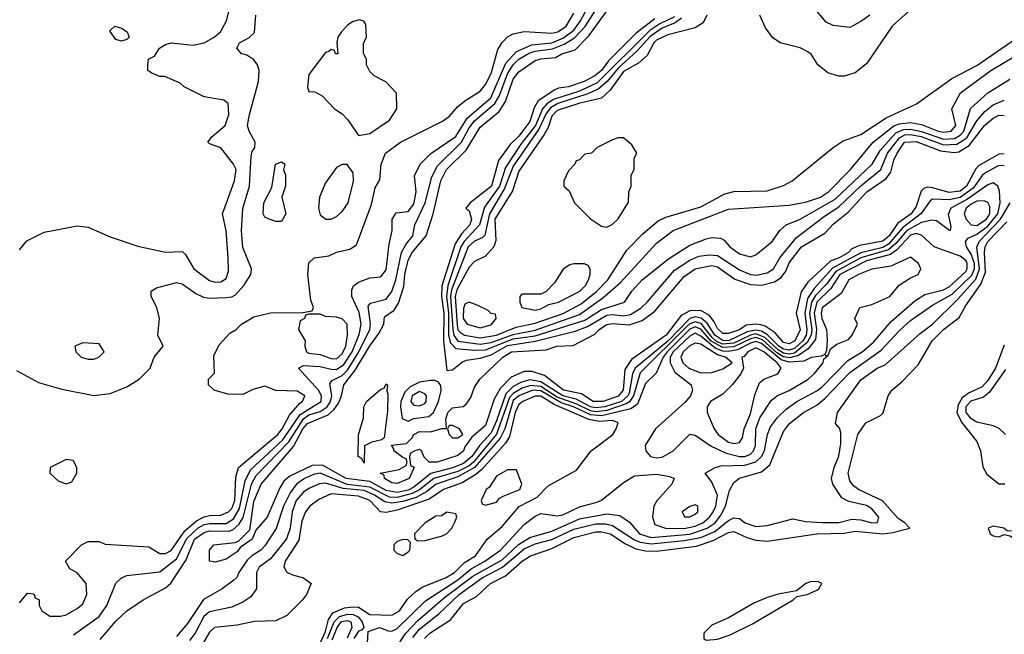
# Model space of a CAD drawing. Header units: inches. Extents: x 2380053 to 2584298, y 380219 to 546618.
# Tile 676 of 788: x 2536042 to 2539610, y 466745 to 468974. Entities that reach past the tile are written whole.
import ezdxf

# ---------------------------------------------------------------- set-up
doc = ezdxf.new("R2010")
doc.units = ezdxf.units.IN
doc.header["$MEASUREMENT"] = 0
doc.layers.add('C5436', color=7, linetype='Continuous')

msp = doc.modelspace()

# ---------------------------------------------------------------- linework, layer by layer
at = {"layer": 'C5436', "color": 2}
for points, elevation in [([(2536040.9, 468139.1), (2536067.9, 468172.1), (2536130, 468202.8), (2536250, 468226), (2536290, 468221), (2536370, 468186.8), (2536470, 468153), (2536570, 468130.5), (2536630, 468133.4), (2536642.8, 468122.8), (2536673, 468070), (2536730, 468028.2), (2536750, 468022.4), (2536770, 468023.1), (2536790, 468034.8), (2536798.3, 468061.7), (2536797.7, 468110), (2536789.5, 468210), (2536776.2, 468270), (2536820.5, 468390), (2536826, 468430), (2536816.9, 468450), (2536770, 468509.4), (2536730, 468524), (2536724, 468530), (2536739, 468550), (2536786, 468590), (2536799.5, 468630), (2536797.2, 468670), (2536782, 468682), (2536710, 468694), (2536638, 468730), (2536623.1, 468743.1), (2536567.3, 468767.3), (2536550, 468768), (2536520.4, 468780.4), (2536506, 468790), (2536506, 468810), (2536508.9, 468831.1), (2536530, 468842), (2536548.7, 468870), (2536570, 468884), (2536590, 468890.4), (2536670, 468881.7), (2536710, 468890.3), (2536747, 468910), (2536769.6, 468930), (2536791.5, 468970), (2536811.6, 469050)], 26), ([(2536236.6, 466743.4), (2536329.6, 466810), (2536358, 466850), (2536389.7, 466930.3), (2536410, 466950.7), (2536430, 466959.1), (2536550, 466971.8), (2536610, 467019.6), (2536647.5, 467092.5), (2536688.7, 467131.3), (2536710, 467143), (2536730, 467147.6), (2536790, 467147.2), (2536816.4, 467163.6), (2536838.3, 467201.7), (2536858.2, 467301.8), (2536878, 467342), (2536995, 467450), (2537058.1, 467541.9), (2537133.8, 467590), (2537135.8, 467610), (2537124.5, 467630), (2537052.3, 467710), (2537070, 467720.3), (2537130, 467716.8), (2537170, 467706.2), (2537190, 467705.7), (2537216.9, 467723.1), (2537246.4, 467770), (2537272.2, 467832.2), (2537279.4, 467870), (2537271.8, 467911.8), (2537245.1, 467970), (2537245.3, 467994.7), (2537251.5, 468008.5), (2537270, 468022), (2537310, 468038), (2537350, 468042), (2537370, 468066.8), (2537380.1, 468159.9), (2537391.5, 468210), (2537391.5, 468250), (2537406.5, 468273.5), (2537450, 468278.7), (2537470, 468305.5), (2537478.7, 468350), (2537472.7, 468407.3), (2537493.2, 468450), (2537531.1, 468488.9), (2537622.6, 468550), (2537663.7, 468616.3), (2537748.7, 468690), (2537803.7, 468816.3), (2537841.5, 468858.5), (2537897.5, 468882.5), (2537970, 468890.1), (2538012.6, 468907.4), (2538050, 468935.4), (2538074.3, 468970), (2538107.4, 469032.6)], 14), ([(2539610, 468444), (2539590, 468445.3), (2539541.8, 468418.2), (2539530, 468408.6), (2539497, 468363), (2539450, 468328.9), (2539410, 468320.5), (2539350, 468323.1), (2539342.2, 468317.8), (2539307, 468270), (2539241.1, 468218.9), (2539190, 468159.4), (2539170, 468148.3), (2539090, 468129), (2538986.8, 468073.2), (2538921.1, 467998.9), (2538897.3, 467962.7), (2538887.3, 467910), (2538894.9, 467850), (2538891.5, 467830), (2538879.6, 467810), (2538850, 467781.5), (2538830, 467775.2), (2538810, 467778.9), (2538792.5, 467790), (2538751.6, 467831.6), (2538730, 467844.4), (2538710, 467848.5), (2538678.4, 467841.5), (2538610.3, 467810), (2538590, 467810.9), (2538561.4, 467830), (2538533.1, 467873.1), (2538511.4, 467891.4), (2538490, 467895.9), (2538470.1, 467889.9), (2538390, 467807.8), (2538272.5, 467710), (2538262, 467690), (2538250, 467619.1), (2538245.8, 467610), (2538222.2, 467590), (2538162, 467570), (2538130, 467566.4), (2538110, 467570.4), (2538058, 467598), (2538010, 467610), (2537930, 467661.3), (2537890, 467667.8), (2537860.1, 467659.9), (2537830, 467643.4), (2537803.3, 467616.7), (2537770, 467519.7), (2537750, 467475.5), (2537708.7, 467431.3), (2537680.1, 467390), (2537650, 467365.2), (2537610, 467348.4), (2537531.4, 467328.6), (2537470, 467279.2), (2537450, 467268.5), (2537410, 467259.6), (2537370, 467267.1), (2537310, 467299), (2537225.1, 467310), (2537138.5, 467358.5), (2537102.1, 467357.9), (2537020.7, 467319.3), (2536998.9, 467301.1), (2536983.9, 467276.1), (2536938, 467170), (2536897.1, 467122.9), (2536884, 467090), (2536840.3, 467059.7), (2536830, 467044.5), (2536790, 467018), (2536750, 467007), (2536729, 467010), (2536729.5, 467050), (2536745.2, 467070), (2536822, 467078), (2536835.5, 467084.5), (2536875.5, 467124.5), (2536890, 467227.3), (2536916.4, 467290), (2537033.4, 467426.6), (2537068, 467490), (2537084.6, 467510), (2537159.5, 467540.5), (2537180.5, 467559.5), (2537196.5, 467583.5), (2537207.9, 467610), (2537216.8, 467650), (2537257, 467703), (2537310, 467791.6), (2537343.7, 467836.3), (2537360.7, 467870), (2537363.9, 467896.1), (2537399.3, 467920.7), (2537414.3, 467945.7), (2537434, 468006), (2537438, 468050), (2537450, 468102), (2537463.5, 468130), (2537514.3, 468190), (2537539.7, 468270), (2537567.6, 468390), (2537588.5, 468430), (2537659.6, 468500.4), (2537710, 468584.4), (2537779, 468641), (2537802.6, 468677.4), (2537830, 468758.4), (2537850, 468784.9), (2537910, 468825.7), (2537930, 468832), (2537982.9, 468837.1), (2538006.6, 468850), (2538055.1, 468864.9), (2538104.2, 468915.8), (2538190, 469033.4)], 6), ([(2539322, 469058), (2539204, 468950), (2539110, 468814), (2539070, 468781.2), (2539030, 468769), (2539010, 468769), (2538970, 468781.2), (2538934, 468810), (2538910, 468848.7), (2538897.5, 468857.5), (2538870, 468872.3), (2538798, 468890), (2538769.5, 468909.5), (2538744.1, 468944.1), (2538724, 468990)], 18), ([(2539123, 468990), (2539090, 468966.6), (2539050, 468946), (2538990, 468952.7), (2538964.5, 468964.5), (2538893.3, 469050)], 14), ([(2536040.4, 466859.6), (2536070, 466894), (2536092.7, 466892.7), (2536098, 466878), (2536112, 466870), (2536112, 466850), (2536122, 466830), (2536151.3, 466811.3), (2536190, 466811), (2536210, 466816), (2536250, 466838.8), (2536270, 466856), (2536285.2, 466890), (2536282, 466930), (2536250, 466968), (2536223.1, 466983.1), (2536208, 467010), (2536266, 467070), (2536290, 467082), (2536330, 467082), (2536351.6, 467071.6), (2536510, 467062.8), (2536550, 467038), (2536570, 467038.7), (2536590, 467048.9), (2536639.5, 467120.5), (2536682.7, 467157.3), (2536710, 467171.3), (2536730, 467176.2), (2536770, 467176.9), (2536798.9, 467190), (2536810, 467201.1), (2536821.5, 467230), (2536824.6, 467315.4), (2536834.7, 467350), (2536976.8, 467470), (2536992.5, 467490), (2537019.6, 467540.4), (2537056.3, 467583.7), (2537066.6, 467590), (2537074.5, 467610), (2537047, 467627), (2536970, 467629.3), (2536930, 467645.2), (2536886.8, 467633.2), (2536850, 467615.3), (2536796.4, 467616.4), (2536746, 467630), (2536726, 467650), (2536726, 467670), (2536748, 467692), (2536744.7, 467755.3), (2536764.7, 467795.3), (2536803.1, 467836.9), (2536826, 467850), (2536846, 467870), (2536890, 467896), (2536951.1, 467911.1), (2537067.3, 467912.7), (2537102, 467918), (2537106, 467930), (2537096.4, 467956.4), (2537086, 468050), (2537090, 468092), (2537109.4, 468110.6), (2537162, 468118), (2537190, 468130.7), (2537238.4, 468141.6), (2537262.7, 468157.3), (2537316.6, 468303.4), (2537330, 468364.7), (2537347, 468393), (2537351.8, 468450), (2537367, 468490), (2537421.2, 468530), (2537574.5, 468605.5), (2537597.7, 468622.3), (2537630, 468658.8), (2537658, 468682), (2537710, 468714.8), (2537730, 468738.8), (2537750, 468778.8), (2537774, 468866), (2537790, 468891.3), (2537810, 468911), (2537830, 468922.8), (2537869.5, 468930.5), (2537970, 468924.4), (2537991.8, 468930), (2538021.6, 468950), (2538050, 468997.3)], 18), ([(2536333.8, 466726.2), (2536390, 466793.4), (2536430, 466830.7), (2536489, 466870), (2536570, 466914), (2536588.8, 466931.2), (2536645, 467015.1), (2536675.6, 467090), (2536710, 467114.2), (2536730, 467120.2), (2536800.2, 467119.8), (2536814.8, 467125.2), (2536836.3, 467143.7), (2536850.9, 467169.1), (2536882.3, 467290), (2536898.5, 467321.5), (2537016.9, 467443.1), (2537070, 467526.6), (2537090, 467540.7), (2537130, 467553.5), (2537155.4, 467570), (2537168.3, 467590), (2537172.3, 467610), (2537165.6, 467654.4), (2537173.9, 467666.1), (2537210, 467684.3), (2537230, 467703), (2537270.3, 467769.7), (2537310.7, 467850), (2537312.5, 467870), (2537305, 467935), (2537313.5, 467946.5), (2537370, 467960.3), (2537390, 467988.2), (2537404.4, 468030), (2537425.8, 468130), (2537441.5, 468158.5), (2537466.6, 468190), (2537473.7, 468230), (2537510.5, 468309.5), (2537535.4, 468404.6), (2537555.8, 468444.2), (2537642.6, 468530), (2537670, 468581.5), (2537690, 468607.5), (2537763.4, 468670), (2537780.7, 468699.3), (2537810, 468777.7), (2537830, 468810.2), (2537850, 468830.2), (2537888, 468852), (2537910, 468859.2), (2537972.3, 468867.7), (2538015.4, 468884.6), (2538052.1, 468907.9), (2538090.9, 468949.1), (2538129.8, 469010)], 10), ([(2536030, 467702), (2536110, 467658), (2536194.4, 467634.4), (2536310, 467610.8), (2536370, 467618.8), (2536430, 467642.8), (2536474, 467670), (2536514, 467710), (2536529, 467750), (2536562, 467790), (2536542, 467830), (2536548.7, 467890), (2536539, 467930), (2536518, 467970), (2536518, 467990), (2536538, 468002), (2536610, 468020.7), (2536630, 468016.3), (2536680.5, 467980.5), (2536707.9, 467967.9), (2536730, 467964), (2536790, 467966.3), (2536810, 467968.9), (2536823.7, 467976.3), (2536854.5, 468010), (2536879, 468050), (2536882, 468070), (2536850, 468148), (2536846, 468210), (2536849.7, 468289.7), (2536874.7, 468370), (2536881, 468479), (2536884.1, 468495.9), (2536893.2, 468510), (2536895.3, 468530), (2536872.7, 468570), (2536867.3, 468590), (2536874, 468630), (2536907, 468750), (2536909.3, 468789.3), (2536904, 468810), (2536890, 468828.7), (2536864.7, 468844.7), (2536846, 468850), (2536828, 468870), (2536838, 468890), (2536872.5, 468907.5), (2536892.3, 468927.7), (2536897, 468990)], 22), ([(2538343.4, 468976.6), (2538275.7, 468924.3), (2538175.3, 468824.7), (2538150, 468789.8), (2538126, 468770), (2538087.7, 468750), (2538030.8, 468730), (2537994.4, 468725.6), (2537980.5, 468719.5), (2537920.7, 468679.3), (2537906.3, 468653.7), (2537890, 468604.2), (2537850, 468551.6), (2537818.7, 468521.3), (2537777.1, 468462.9), (2537751, 468370), (2537674, 468310), (2537658, 468290), (2537670, 468281), (2537679.6, 468250), (2537673.2, 468230), (2537642.9, 468197.2), (2537619.3, 468160.7), (2537571.1, 468008.9), (2537570.1, 467970), (2537578.4, 467910), (2537577.5, 467810), (2537590, 467702), (2537610, 467704), (2537646.7, 467733.3), (2537660.9, 467739.1), (2537710, 467746.2), (2537750, 467758.3), (2537810, 467792.7), (2537910, 467807.6), (2538055, 467845), (2538099.2, 467860.8), (2538170, 467902.1), (2538190, 467904.6), (2538230, 467899.8), (2538255.4, 467904.6), (2538292.4, 467927.6), (2538315.4, 467950), (2538414.4, 468065.6), (2538470, 468101.6), (2538503.4, 468116.6), (2538541.8, 468121.8), (2538570, 468118.2), (2538650, 468066.4), (2538690, 468049.3), (2538712.1, 468047.9), (2538750, 468056.1), (2538773.5, 468070), (2538796, 468110), (2538856.5, 468183.5), (2538958.3, 468261.7), (2539010, 468295.2), (2539090, 468371.1), (2539162.7, 468430), (2539186.8, 468490), (2539230, 468545.7), (2539250, 468556.1), (2539270, 468557.7), (2539308.7, 468550), (2539390, 468520.3), (2539438.1, 468521.9), (2539474.1, 468545.9), (2539510, 468607.6), (2539539.4, 468640.6), (2539570, 468665.2), (2539610, 468681.5)], 6), ([(2538415.3, 468984.7), (2538361, 468959), (2538325.3, 468934.7), (2538134.8, 468745.2), (2538070, 468715), (2537975.8, 468684.2), (2537951.8, 468668.2), (2537936.4, 468650), (2537910.4, 468589.6), (2537858, 468522), (2537802.6, 468437.4), (2537780.4, 468370), (2537725.9, 468294.1), (2537708.6, 468230), (2537652.9, 468170), (2537640.7, 468150), (2537593.3, 468010), (2537588.3, 467970), (2537595.5, 467910), (2537596.2, 467830), (2537602.6, 467802.6), (2537621.8, 467781.8), (2537690, 467775.1), (2537730, 467777.3), (2537830, 467816.1), (2537910, 467827.2), (2538090, 467883.9), (2538150, 467923.5), (2538233.2, 467950), (2538259.5, 467990), (2538298, 468030), (2538393, 468107), (2538470, 468156.4), (2538530, 468179.3), (2538550, 468183.8), (2538581.1, 468181.1), (2538594.4, 468174.4), (2538615.5, 468150), (2538650, 468124.4), (2538690, 468114), (2538710, 468120.7), (2538769, 468170), (2538796, 468210), (2538819.3, 468230), (2538870, 468250.2), (2538996.7, 468323.3), (2539131.1, 468450), (2539160.3, 468499.7), (2539216.6, 468563.4), (2539244.8, 468575.2), (2539270, 468576.9), (2539310, 468568.2), (2539390, 468540.1), (2539430, 468542.8), (2539450, 468554.5), (2539463.7, 468570), (2539487.9, 468652.1), (2539550, 468708.7), (2539630, 468758)], 10), ([(2538440.6, 468979.4), (2538417.2, 468962.8), (2538370, 468943), (2538326.8, 468913.2), (2538279.4, 468860.6), (2538210, 468797.9), (2538170.9, 468749.1), (2538138.3, 468721.7), (2538096.5, 468703.5), (2537991.7, 468670), (2537965.3, 468654.7), (2537948.4, 468631.6), (2537923.5, 468576.5), (2537830, 468442.8), (2537798.7, 468361.3), (2537743.9, 468270), (2537727.3, 468192.7), (2537717.6, 468182.4), (2537690, 468170.8), (2537666.6, 468150), (2537606, 467994), (2537602.9, 467970), (2537611, 467850), (2537615, 467830), (2537630, 467808.7), (2537710, 467797.5), (2537750, 467803), (2537830, 467832.7), (2537910, 467848), (2538070, 467904.8), (2538154.4, 467965.6), (2538218.7, 468021.3), (2538350, 468163), (2538409.3, 468210), (2538610, 468286.7), (2538830, 468301.6), (2538890, 468312.2), (2538943.7, 468330), (2538972.8, 468350), (2539053, 468430), (2539134.3, 468530), (2539210, 468588.7), (2539230, 468596.3), (2539270, 468601), (2539310, 468593.8), (2539370, 468569.4), (2539390, 468566.2), (2539417, 468570), (2539434.7, 468590), (2539419.5, 468650), (2539451, 468709), (2539561.6, 468790), (2539650, 468843.1)], 14), ([(2538531.3, 468990), (2538518, 468962), (2538490, 468944), (2538390, 468918.7), (2538350, 468899.7), (2538339.5, 468890), (2538315.8, 468844.2), (2538283.7, 468816.3), (2538230, 468786), (2538181.5, 468718.5), (2538150.2, 468689.8), (2538068, 468670), (2537990, 468644.2), (2537970, 468623.6), (2537956.6, 468583.4), (2537942.1, 468557.9), (2537850, 468424.5), (2537827.2, 468352.8), (2537763.5, 468250), (2537767.2, 468172.8), (2537760.3, 468150), (2537730, 468116.9), (2537690, 468097.6), (2537670, 468076.2), (2537626.1, 467993.9), (2537619.9, 467970), (2537626.5, 467866.5), (2537630, 467849), (2537639.2, 467839.2), (2537653.4, 467830), (2537710, 467820.1), (2537770, 467829.6), (2537840.6, 467859.4), (2537910, 467873.4), (2538010.9, 467909.1), (2538076.3, 467943.7), (2538132, 467988), (2538173.7, 468030), (2538241.8, 468138.2), (2538301, 468199), (2538355.8, 468244.2), (2538382.8, 468257.2), (2538510, 468295.6), (2538597.5, 468342.5), (2538630, 468350.4), (2538750, 468353.7), (2538810, 468372.7), (2538841.2, 468390), (2538990, 468510.8), (2539025.6, 468534.4), (2539090, 468557.1), (2539182.4, 468617.6), (2539291.3, 468668.7), (2539419.2, 468760.8), (2539510, 468807.6), (2539653.6, 468906.4)], 18), ([(2539610, 468486.8), (2539590, 468485.6), (2539516.7, 468443.3), (2539506.7, 468433.3), (2539472.7, 468370), (2539450, 468352), (2539410, 468347.1), (2539350, 468364.5), (2539330, 468366), (2539318.7, 468361.3), (2539308.1, 468351.9), (2539290, 468296.2), (2539272.1, 468270), (2539224.3, 468235.7), (2539192.5, 468190), (2539170, 468171.1), (2539085.4, 468154.6), (2539057.5, 468142.5), (2539045.3, 468130), (2539012, 468110), (2538980.8, 468099.2), (2538897.4, 468022.6), (2538873.3, 467986.7), (2538856, 467910), (2538870, 467849.2), (2538851, 467810), (2538830, 467798), (2538810, 467802.8), (2538779, 467839), (2538743.1, 467863.1), (2538727.3, 467867.3), (2538710, 467869.9), (2538674.1, 467865.9), (2538649.8, 467849.8), (2538610, 467836.3), (2538590, 467836.3), (2538570, 467854), (2538558.7, 467878.7), (2538541.3, 467901.3), (2538510, 467919.8), (2538470, 467918.5), (2538439.1, 467900.9), (2538384.2, 467830), (2538258.4, 467741.6), (2538234.5, 467705.5), (2538228.7, 467630), (2538210, 467609.2), (2538156.3, 467590), (2538119.5, 467590), (2538077.3, 467617.3), (2538012.7, 467630), (2537943.4, 467683.4), (2537898.8, 467698.8), (2537870, 467698.7), (2537822.7, 467677.3), (2537783.5, 467636.5), (2537761.5, 467598.5), (2537730, 467502.7), (2537679.8, 467460.2), (2537655.2, 467424.8), (2537650.4, 467410), (2537630, 467394), (2537554, 467370), (2537526, 467370), (2537508, 467388), (2537498, 467410), (2537490, 467415.3), (2537474, 467410), (2537458, 467402), (2537454, 467390), (2537458, 467358), (2537471.6, 467351.6), (2537453.4, 467310), (2537410, 467292.7), (2537390, 467295.1), (2537363.7, 467310), (2537362, 467322), (2537348, 467330), (2537417.2, 467342.8), (2537442, 467358), (2537446, 467370), (2537442, 467382), (2537430, 467386), (2537398, 467410), (2537398, 467418), (2537388.7, 467431.3), (2537443.1, 467436.9), (2537463.3, 467456.7), (2537469.6, 467470), (2537490, 467480.5), (2537530, 467479.3), (2537571.6, 467491.6), (2537588.4, 467491.6), (2537585.6, 467525.6), (2537593.2, 467550), (2537610, 467566.8), (2537649.1, 467570.9), (2537660.2, 467579.8), (2537676.5, 467603.5), (2537690, 467642), (2537709, 467670), (2537792.3, 467750), (2537823.7, 467770), (2537950, 467777.1), (2537988, 467790), (2538047, 467793), (2538126.4, 467833.6), (2538141.6, 467850), (2538170, 467868.5), (2538190, 467872.1), (2538250, 467867.2), (2538297.4, 467882.6), (2538343.3, 467916.7), (2538450, 468043), (2538490, 468070.2), (2538550, 468083.1), (2538570, 468077.7), (2538633.4, 468033.4), (2538690, 468013.2), (2538730, 468011.3), (2538776.6, 468023.4), (2538801.5, 468038.5), (2538817.8, 468062.2), (2538830, 468092.2), (2538874.7, 468150), (2538959.8, 468200.2), (2538990, 468232), (2539044.1, 468275.9), (2539111.5, 468350), (2539181.6, 468398.4), (2539198.6, 468421.4), (2539210, 468464), (2539222.2, 468490), (2539248.8, 468530), (2539290, 468532.5), (2539378.6, 468498.6), (2539428.2, 468491.8), (2539445.5, 468494.5), (2539482.8, 468517.2), (2539538.3, 468590), (2539570, 468616.9), (2539590, 468627), (2539610, 468626.7)], 2), ([(2537375.6, 466650), (2537440.7, 466750), (2537484.1, 466795.9), (2537581.4, 466878.6), (2537683.7, 466956.3), (2537790, 467015), (2537848.9, 467071.1), (2537890, 467095.9), (2537970, 467118.9), (2538070, 467163.8), (2538170, 467182), (2538216.5, 467176.5), (2538251.6, 467151.6), (2538287.6, 467110), (2538330, 467096.6), (2538470, 467108.6), (2538533.5, 467130), (2538561.6, 467150), (2538582.8, 467177.2), (2538599.4, 467210), (2538613.8, 467266.2), (2538630, 467295.5), (2538650, 467311.8), (2538730, 467334.9), (2538759.8, 467360.2), (2538810, 467480.7), (2538831.6, 467510), (2538882, 467550), (2538930, 467576.5), (2538960, 467600), (2539050, 467694.3), (2539163.9, 467776.1), (2539230, 467847), (2539270, 467882.6), (2539350, 467938.9), (2539421, 467979), (2539492.3, 468047.7), (2539501.4, 468070), (2539501.9, 468090), (2539490, 468123.5), (2539473.3, 468150), (2539469.3, 468170), (2539478.7, 468181.3), (2539510, 468196.1), (2539550, 468225), (2539586, 468270), (2539595.3, 468310), (2539592.3, 468352.3), (2539586, 468370), (2539570, 468382), (2539550, 468374.7), (2539477, 468323), (2539415.8, 468290), (2539407.1, 468267.1), (2539416, 468224), (2539414, 468210), (2539410.8, 468209.2), (2539364.5, 468244.5), (2539347.5, 468247.5), (2539310, 468238.5), (2539257.3, 468210), (2539217.4, 468162.6), (2539190, 468139.9), (2539090, 468110.8), (2538999.8, 468060.2), (2538965.5, 468014.5), (2538926.2, 467973.8), (2538911, 467950), (2538904.4, 467910), (2538912.3, 467850), (2538910.1, 467830), (2538896.1, 467803.9), (2538850, 467764.9), (2538830, 467760.9), (2538810, 467764.3), (2538790, 467776.8), (2538741.9, 467821.9), (2538710, 467834.5), (2538689.8, 467830.2), (2538630, 467801.3), (2538590, 467797.9), (2538567.5, 467807.5), (2538550, 467822.5), (2538511.8, 467871.8), (2538490, 467878.5), (2538470, 467870.9), (2538459, 467861), (2538290, 467692.8), (2538266.2, 467610), (2538251.6, 467588.4), (2538239.6, 467580.4), (2538170, 467557), (2538130, 467552.1), (2538110, 467556), (2538060.2, 467580.2), (2537990, 467605.4), (2537930, 467643.8), (2537892.6, 467647.4), (2537862.5, 467637.5), (2537830, 467619), (2537816.6, 467603.4), (2537770, 467471.6), (2537686, 467370), (2537670, 467356), (2537630, 467335.6), (2537542.4, 467310), (2537490.7, 467269.3), (2537464.4, 467255.6), (2537410, 467240.8), (2537382.2, 467242.2), (2537310, 467279), (2537228.6, 467288.5), (2537130, 467329.8), (2537110, 467326.2), (2537073.7, 467310), (2537045.3, 467290), (2537021.7, 467258.3), (2536997.8, 467210), (2536971.2, 467128.8), (2536930, 467066), (2536915.3, 467050), (2536882.6, 467030), (2536866, 467014), (2536835.8, 466970), (2536828.5, 466951.5), (2536818, 466942), (2536774.8, 466910), (2536708, 466872), (2536650, 466785.1), (2536610, 466737.6)], 10), ([(2537466.2, 466733.8), (2537490, 466764.2), (2537560.9, 466819.1), (2537634.2, 466890), (2537717.2, 466950), (2537791.7, 466988.3), (2537870, 467055.7), (2537910, 467073), (2537970, 467088.8), (2538050, 467126.8), (2538130, 467146.1), (2538165.7, 467145.7), (2538190, 467139.4), (2538270, 467087.3), (2538290, 467079.2), (2538330, 467073.8), (2538450, 467085), (2538510, 467096.8), (2538561.3, 467118.7), (2538610, 467157.7), (2538630, 467167.4), (2538650, 467164.9), (2538670.7, 467150), (2538710, 467136), (2538750, 467139.3), (2538844, 467164), (2538890, 467154.8), (2538950, 467150.8), (2539010, 467150.8), (2539057.2, 467162.8), (2539090, 467160.3), (2539130, 467149.3), (2539150, 467151.3), (2539155.6, 467170), (2539130, 467200.7), (2539110, 467212.4), (2539046.8, 467226.8), (2539020.7, 467240.7), (2538988, 467290), (2538984, 467310), (2538993.6, 467350), (2539010, 467391.3), (2539017.6, 467437.6), (2539017.5, 467477.5), (2539013.2, 467493.2), (2538998, 467510), (2539006, 467550), (2539090, 467668), (2539149.4, 467710), (2539177.7, 467722.3), (2539304.5, 467835.5), (2539350, 467870.4), (2539440.7, 467959.3), (2539506.5, 468033.5), (2539520.4, 468070), (2539510.5, 468149.4), (2539518.7, 468170), (2539596.5, 468250), (2539631.6, 468310)], 6), ([(2537508.2, 466730), (2537527.8, 466750), (2537602.3, 466797.7), (2537650, 466857.6), (2537697.2, 466882.7), (2537747.6, 466930), (2537802.4, 466957.6), (2537862.4, 467010), (2537892.7, 467030), (2537970, 467056.5), (2538050, 467095.9), (2538130, 467116.3), (2538150, 467117.1), (2538183, 467110), (2538235, 467075), (2538274.7, 467054.7), (2538310, 467047.9), (2538350, 467046.7), (2538494.9, 467065.1), (2538554.4, 467085.6), (2538610, 467114.7), (2538630, 467117.7), (2538676.4, 467096.4), (2538710, 467087), (2538750, 467083.1), (2538930, 467110.2), (2539030, 467112.2), (2539070, 467119.1), (2539170, 467110.2), (2539205.7, 467114.3), (2539268, 467130), (2539249.3, 467150), (2539225.7, 467165.7), (2539169.1, 467229.1), (2539082, 467270), (2539063.9, 467283.9), (2539050, 467302), (2539044.7, 467330), (2539078.9, 467470), (2539108.1, 467511.9), (2539161, 467539), (2539171.3, 467548.7), (2539189.4, 467610), (2539202.7, 467630), (2539239.1, 467660.9), (2539297.5, 467722.5), (2539348.2, 467810), (2539390, 467850.3), (2539445.9, 467894.1), (2539470, 467938), (2539525.2, 468014.8), (2539541.3, 468058.7), (2539538.2, 468130), (2539541.2, 468150), (2539549.8, 468170), (2539619.1, 468240.9)], 2), ([(2537300.9, 466690), (2537304.1, 466755.9), (2537346, 466770), (2537377.5, 466757.5), (2537390, 466757), (2537410, 466766.3), (2537512.9, 466867.1), (2537630, 466943), (2537677.2, 466982.8), (2537727.1, 467010), (2537783.6, 467050), (2537870, 467143), (2537910, 467173.4), (2537930, 467183), (2537990, 467174.4), (2538010, 467178.7), (2538070, 467207.4), (2538130, 467223.1), (2538150, 467232.2), (2538230, 467296.3), (2538270, 467320.5), (2538350, 467325.5), (2538397.3, 467317.3), (2538414, 467310), (2538404.7, 467290), (2538350.4, 467229.7), (2538339.3, 467210), (2538334.4, 467170), (2538343.4, 467143.4), (2538382, 467130), (2538449.5, 467129.5), (2538490, 467137.3), (2538517.7, 467150), (2538541.4, 467170), (2538554.6, 467190), (2538564.5, 467210), (2538570.8, 467250), (2538550, 467297.2), (2538526, 467330), (2538562, 467350), (2538584.4, 467355.6), (2538670, 467358.6), (2538710, 467371.2), (2538730.5, 467389.5), (2538741.1, 467410), (2538752.1, 467470), (2538762.9, 467497.1), (2538788.2, 467531.8), (2538818.9, 467561.1), (2538857.6, 467590), (2538930, 467628), (2538950, 467643.2), (2539042.4, 467737.6), (2539094.3, 467770), (2539135.5, 467804.5), (2539200, 467880), (2539285.4, 467954.6), (2539322.5, 467977.5), (2539390, 467994.7), (2539410, 468005), (2539470, 468060.3), (2539475.7, 468070), (2539475.9, 468090), (2539470, 468100.5), (2539450, 468116.8), (2539356, 468150), (2539310, 468192.8), (2539290, 468198.2), (2539270, 468192.9), (2539220.3, 468139.7), (2539197.1, 468122.9), (2539110, 468099.6), (2539014.3, 468050), (2538981.3, 467998.7), (2538930, 467949.8), (2538921.2, 467910), (2538929.6, 467850), (2538925.3, 467814.7), (2538899.1, 467780.9), (2538864, 467756), (2538832.3, 467747.7), (2538810, 467751.8), (2538785.7, 467765.7), (2538733.3, 467813.3), (2538710, 467821.1), (2538690, 467816.9), (2538630, 467787.7), (2538590, 467785.1), (2538547.5, 467807.6), (2538510, 467852.1), (2538490, 467860.6), (2538470, 467852.2), (2538388.1, 467770), (2538374.2, 467750), (2538347.9, 467692.1), (2538310, 467655.1), (2538280.8, 467579.2), (2538257, 467563), (2538150, 467537.8), (2538110, 467541.1), (2538048.8, 467570), (2538004.4, 467584.4), (2537930, 467628), (2537901.6, 467630), (2537850, 467609.9), (2537830, 467592.7), (2537799.3, 467490), (2537782.9, 467457.1), (2537690.1, 467349.9), (2537630, 467315.9), (2537551.5, 467290), (2537517, 467263), (2537478.1, 467241.9), (2537430, 467227.2), (2537390, 467221), (2537365.5, 467225.5), (2537327.8, 467250), (2537290, 467266.2), (2537214.2, 467274.2), (2537150, 467293.8), (2537128.6, 467291.4), (2537090, 467273.7), (2537070, 467260.4), (2537043.5, 467230), (2537029.3, 467190), (2537021.8, 467130), (2537008.4, 467091.6), (2536950, 467018.7), (2536910, 466989.2), (2536900.4, 466970), (2536899.3, 466910), (2536879.3, 466880.7), (2536850, 466861.6), (2536810, 466843.6), (2536730, 466827.3), (2536709.2, 466810), (2536678, 466750), (2536657.5, 466722.5)], 14), ([(2539610, 467794), (2539577.6, 467710), (2539550, 467665.1), (2539530, 467642.7), (2539480, 467620), (2539457.3, 467602.7), (2539442.6, 467577.4), (2539438.4, 467550), (2539454.8, 467514.8), (2539510, 467444.9), (2539523.1, 467410), (2539532.6, 467352.6), (2539546.4, 467326.4), (2539590, 467291.3), (2539611.3, 467291.3)], 2), ([(2539614.2, 467705.8), (2539556.9, 467623.1), (2539534.3, 467605.7), (2539489.1, 467590.9), (2539470.2, 467570), (2539470.3, 467550), (2539486.7, 467530), (2539510, 467516), (2539570, 467503), (2539590, 467493), (2539614.8, 467470)], 6), ([(2537130, 466713.1), (2537150, 466755.3), (2537160.7, 466799.3), (2537177, 466823), (2537219.2, 466840.8), (2537250, 466845.4), (2537270, 466843.9), (2537310, 466817.7), (2537390, 466814.3), (2537418, 466830), (2537446.8, 466873.2), (2537478.2, 466901.8), (2537502.8, 466917.2), (2537585.1, 466950), (2537616.9, 466970), (2537654, 467006), (2537693.3, 467030), (2537736.2, 467090), (2537790, 467136.4), (2537851.8, 467208.2), (2537917.5, 467242.5), (2537956.9, 467283.1), (2538060.1, 467339.9), (2538112.7, 467410), (2538190.8, 467469.2), (2538203.6, 467490), (2538210, 467512.3), (2538190, 467520.4), (2538142.5, 467517.4), (2538104.1, 467524.1), (2537978.5, 467578.5), (2537930, 467608.2), (2537910, 467608.9), (2537864.6, 467590), (2537850, 467578), (2537837.4, 467550), (2537816.9, 467463.1), (2537802, 467438), (2537716.8, 467343.2), (2537695.3, 467324.7), (2537645.3, 467294.7), (2537577.1, 467270), (2537525, 467235), (2537410, 467195.3), (2537370, 467187.6), (2537349.7, 467189.7), (2537311.1, 467230), (2537270, 467245.8), (2537170, 467255.1), (2537125.7, 467234.3), (2537093, 467210), (2537077.6, 467190), (2537064.7, 467155.3), (2537053.1, 467086.9), (2537004.2, 467010), (2536999.3, 466990), (2537010, 466970.8), (2537030, 466960.7), (2537070, 466950.7), (2537098, 466930), (2537081, 466890), (2537066, 466870), (2537010, 466813.2), (2536970, 466794), (2536892.3, 466792.3), (2536830, 466778.7), (2536747.3, 466770), (2536730, 466752.7), (2536698.9, 466701.1)], 18), ([(2540000, 467064.6), (2539977.8, 467077.8), (2539932.6, 467092.6), (2539890, 467098.9), (2539750, 467105.6), (2539690, 467120.5), (2539630, 467119), (2539620.2, 467120.2), (2539608.7, 467130), (2539570, 467138), (2539551.3, 467130), (2539558.8, 467110), (2539570, 467103), (2539590, 467099.1), (2539610, 467106.8), (2539630, 467102.8), (2539690, 467064.2), (2539850, 467038.3), (2540000, 467005.8)], 2), ([(2537157.7, 466730), (2537180.9, 466790), (2537200.8, 466810), (2537230, 466818.8), (2537250, 466817.4), (2537268.3, 466808.3), (2537282.8, 466790), (2537288.4, 466770), (2537279.9, 466760.1), (2537270, 466756.9), (2537252.6, 466730)], 14), ([(2537174.1, 466725.9), (2537191.8, 466770), (2537207.7, 466792.3), (2537230, 466795.8), (2537242.3, 466790), (2537245, 466770), (2537228.1, 466731.9)], 10)]:
    msp.add_lwpolyline(points, dxfattribs=dict(at, elevation=elevation))
for points, elevation in [([(2537273.6, 468973.6), (2537250, 468966.6), (2537230, 468954.5), (2537207.3, 468930), (2537194.8, 468910), (2537191.3, 468891.3), (2537194, 468850), (2537186, 468850), (2537182, 468862), (2537170, 468866), (2537162, 468858), (2537150, 468855.3), (2537090, 468775.3), (2537084.7, 468730), (2537090, 468714), (2537111.6, 468711.6), (2537138, 468698), (2537182, 468650), (2537210, 468632), (2537231.1, 468611.1), (2537270, 468554), (2537310, 468561), (2537382, 468610), (2537408.7, 468650), (2537407.3, 468707.3), (2537368.4, 468748.4), (2537326, 468770), (2537310, 468786), (2537298, 468810), (2537298, 468830), (2537287.3, 468852.7), (2537288, 468888), (2537298, 468910), (2537296.4, 468956.4), (2537288.9, 468968.9)], 22), ([(2536410, 468895.3), (2536390, 468902), (2536369.2, 468930.8), (2536370, 468934), (2536386, 468950), (2536410, 468942.8), (2536430.8, 468930), (2536438, 468910), (2536430, 468902)], 26), ([(2538230, 468546), (2538210, 468546), (2538190, 468538), (2538134, 468510), (2538114, 468490), (2538090, 468486), (2538070, 468466), (2538058, 468462), (2538054, 468450), (2538030, 468426), (2538014, 468390), (2538014, 468370), (2538032.7, 468352.7), (2538052, 468310), (2538110, 468251.3), (2538150, 468224.7), (2538170, 468222), (2538188.9, 468231.1), (2538210, 468252), (2538248.4, 468311.6), (2538248.7, 468350), (2538258, 468370), (2538258, 468410), (2538268, 468430), (2538268.4, 468471.6), (2538278, 468490), (2538260.4, 468520.4)], 22), ([(2536970, 468242), (2536946, 468250), (2536930, 468258), (2536924, 468270), (2536926, 468310), (2536955.1, 468364.9), (2536969.2, 468450), (2536990, 468458), (2537002, 468450), (2536998, 468430), (2537004.7, 468410), (2537004.7, 468370), (2536991.3, 468330), (2537006, 468270), (2536990, 468242)], 18), ([(2537210, 468448.7), (2537190, 468438), (2537150, 468382), (2537128, 468330), (2537124, 468290), (2537130, 468266), (2537150.9, 468250.9), (2537170, 468250.8), (2537190, 468260.7), (2537210, 468278.8), (2537231.8, 468310), (2537251.5, 468388.5), (2537250, 468418), (2537228.4, 468448.4)], 22), ([(2539536.9, 468316.9), (2539510, 468315.7), (2539490, 468304.5), (2539471.6, 468290), (2539464.4, 468270), (2539471.7, 468250), (2539490, 468230.3), (2539510, 468227.7), (2539545.3, 468250), (2539557.3, 468270), (2539557, 468297), (2539550.6, 468310.6)], 14), ([(2539270, 468112.7), (2539199.3, 468080.7), (2539130, 468069.3), (2539081, 468050), (2539046, 468030), (2539018.6, 467981.5), (2538950, 467929.2), (2538946, 467910), (2538948.6, 467890), (2538965.3, 467850), (2538968.4, 467811.6), (2538965.4, 467774.6), (2538959.6, 467760.4), (2538946.4, 467753.6), (2538910, 467749.2), (2538883.9, 467736.1), (2538830, 467731.9), (2538801.1, 467741.1), (2538730, 467799.5), (2538710, 467806.9), (2538690, 467801.3), (2538643.5, 467776.5), (2538610, 467770.3), (2538590, 467772.2), (2538562.4, 467782.4), (2538510, 467826.3), (2538490, 467837), (2538470, 467826.8), (2538409.6, 467770), (2538399.4, 467750), (2538398.8, 467730), (2538416.4, 467696.4), (2538474.9, 467650), (2538480.4, 467630), (2538472.2, 467610), (2538453.2, 467586.8), (2538345.5, 467490), (2538308.2, 467430), (2538310.6, 467410), (2538327.3, 467390), (2538350, 467384.6), (2538370, 467387.2), (2538409.5, 467410), (2538470, 467470.5), (2538490, 467467.7), (2538547.7, 467427.7), (2538602.3, 467402.3), (2538650, 467390.2), (2538670, 467390.2), (2538690, 467399), (2538701, 467410), (2538708.7, 467430), (2538709.8, 467490), (2538724.2, 467530), (2538766.2, 467593.8), (2538788.4, 467611.5), (2538830, 467628.8), (2538899.3, 467670), (2538921.2, 467690), (2538954, 467730), (2538956.4, 467743.6), (2538966, 467750), (2538962, 467758), (2538970, 467754), (2538980.2, 467779.8), (2539003.2, 467796.8), (2539045.6, 467814.4), (2539059, 467830), (2539078, 467870), (2539068, 467890), (2539086, 467930), (2539130, 467941), (2539195.3, 467970), (2539229.3, 468010.7), (2539270, 468038), (2539298, 468050), (2539308, 468070), (2539299, 468090)], 18), ([(2538050, 468089), (2538035.3, 468084.7), (2538010.9, 468069.1), (2537979.8, 468020.2), (2537950, 467988), (2537930, 467978), (2537862, 467978), (2537854, 467970), (2537854, 467950), (2537862, 467930), (2537910, 467920.7), (2537930, 467926), (2537959.3, 467940.7), (2537994, 467950), (2538072, 467990), (2538092, 468010), (2538102.7, 468030), (2538109, 468050), (2538108.9, 468068.9), (2538102, 468082), (2538088.9, 468088.9)], 22), ([(2537670, 467949.2), (2537656, 467944), (2537650, 467928), (2537649.4, 467890), (2537663.8, 467870), (2537710, 467856.3), (2537750, 467868), (2537768, 467890), (2537766, 467906), (2537750, 467908), (2537739, 467919), (2537699.3, 467939.3)], 22), ([(2537130, 467906), (2537090, 467906), (2537078, 467902), (2537074, 467890), (2537058, 467882), (2537052, 467850), (2537076, 467810), (2537074.8, 467790), (2537080.7, 467770), (2537090, 467764.9), (2537130, 467759.5), (2537170, 467745.2), (2537190, 467744), (2537210, 467762), (2537223.5, 467790), (2537229.6, 467829.6), (2537229, 467870), (2537210, 467889), (2537190, 467895.3), (2537150, 467898)], 18), ([(2536270, 467802), (2536242, 467790), (2536244.7, 467770), (2536264.7, 467750), (2536290, 467742.8), (2536310, 467742.8), (2536328, 467750), (2536348, 467770), (2536330, 467798)], 26), ([(2538490, 467800.8), (2538470, 467791.8), (2538445.8, 467770), (2538437.4, 467750), (2538444.6, 467730), (2538467, 467710), (2538510, 467693.8), (2538550, 467694.6), (2538590, 467708.4), (2538624, 467730), (2538599.3, 467750), (2538570, 467758.4), (2538510, 467796.8)], 22), ([(2538710, 467783.5), (2538680.3, 467770), (2538667, 467753), (2538658.8, 467750), (2538664.7, 467710), (2538654.8, 467690), (2538623.8, 467650), (2538590, 467615.6), (2538544.9, 467590), (2538533, 467570), (2538532.7, 467550), (2538558.3, 467490), (2538573.1, 467470), (2538610, 467442.4), (2538630, 467436.9), (2538650, 467440.4), (2538661.7, 467458.3), (2538667.2, 467490), (2538690, 467544.9), (2538706, 467614), (2538723, 467657), (2538739, 467670), (2538789.3, 467690), (2538801.3, 467710), (2538786.4, 467730), (2538738.9, 467770)], 22), ([(2537290, 467366), (2537282, 467382), (2537268, 467390), (2537268.9, 467468.9), (2537288, 467530), (2537288.7, 467570), (2537298, 467590), (2537350, 467634), (2537362, 467638), (2537370, 467654), (2537374, 467650), (2537372, 467628), (2537376, 467616), (2537374.6, 467554.6), (2537362, 467458), (2537354, 467450), (2537318, 467442), (2537291.6, 467428.4)], 2), ([(2537530, 467665.7), (2537490, 467659.4), (2537456.8, 467643.2), (2537436.9, 467623.1), (2537423, 467590), (2537421.5, 467570), (2537428.1, 467528.1), (2537450, 467518.7), (2537470, 467527.9), (2537524.4, 467535.6), (2537541.7, 467550), (2537559.8, 467590), (2537569.6, 467629.6), (2537567.5, 467647.5), (2537559.6, 467659.6), (2537545.6, 467665.6)], 6), ([(2537490, 467625.4), (2537463.9, 467610), (2537458.9, 467590), (2537470, 467575.8), (2537490, 467573.4), (2537510, 467582.4), (2537515.1, 467590), (2537515.4, 467610), (2537510, 467617.6)], 10), ([(2537610, 467502), (2537598, 467502), (2537592, 467490), (2537598, 467470), (2537610, 467458), (2537630, 467458), (2537648, 467470), (2537635.3, 467490)], 2), ([(2536210, 467379), (2536152, 467350), (2536151.3, 467330), (2536181.4, 467301.4), (2536210, 467291.3), (2536230, 467298), (2536249, 467330), (2536249, 467350), (2536236, 467376)], 22), ([(2537842, 467342), (2537810, 467341.2), (2537770, 467319.3), (2537742.8, 467277.2), (2537732, 467270), (2537714, 467230), (2537718, 467218), (2537730, 467214), (2537770, 467224.7), (2537780.9, 467239.1), (2537793.8, 467246.2), (2537854, 467270), (2537861.2, 467290)], 22), ([(2538490, 467215.1), (2538470, 467209.2), (2538442.8, 467190), (2538451.1, 467171.1), (2538470, 467170.8), (2538490, 467180.5), (2538499.5, 467190), (2538499, 467210)], 18), ([(2537590, 467188), (2537570, 467175.3), (2537550, 467173.2), (2537511.3, 467150), (2537472, 467110), (2537474, 467090), (2537484.7, 467084.7), (2537510, 467086), (2537570, 467101), (2537588, 467110), (2537608, 467130), (2537618, 467150), (2537626, 467170), (2537622, 467182)], 22), ([(2537430, 467088.7), (2537410, 467082), (2537398, 467070), (2537398, 467050), (2537410, 467038), (2537430, 467031.3), (2537450, 467044.7), (2537455.3, 467050), (2537458, 467078), (2537448, 467088)], 22), ([(2538910, 466936.9), (2538891, 466930), (2538856.8, 466903.2), (2538790, 466891.2), (2538750, 466879.1), (2538702.3, 466857.7), (2538610, 466805.4), (2538550, 466778.9), (2538520.5, 466750), (2538520.7, 466730), (2538530, 466723.8), (2538570, 466727.2), (2538616.8, 466743.2), (2538696.9, 466783.1), (2538845.2, 466870), (2538858, 466882), (2538895.3, 466890), (2538930, 466906), (2538937.2, 466910), (2538948.7, 466930), (2538936.2, 466936.2)], 2)]:
    msp.add_lwpolyline(points, close=True, dxfattribs=dict(at, elevation=elevation))

doc.saveas('drawing.dxf')
